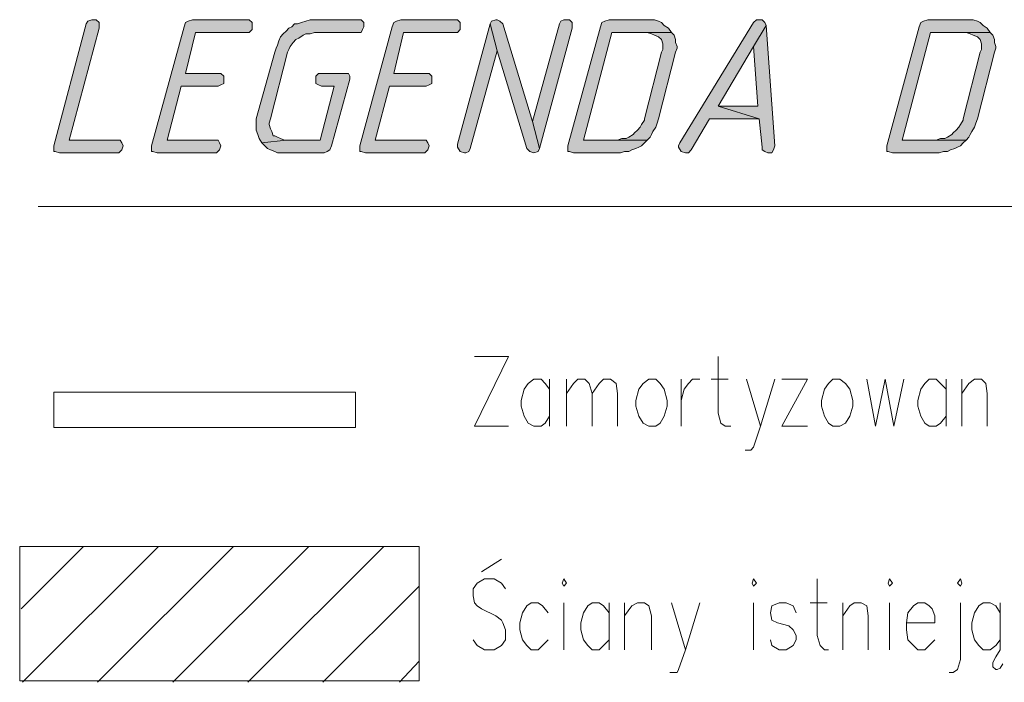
# Model space of a CAD drawing. Header units: inches. Extents: x 1504 to 12593, y -807 to 3183.
# Tile 269 of 271: x 8098 to 8392, y 1943 to 2141. Entities that reach past the tile are written whole.
import ezdxf

# ---------------------------------------------------------------- set-up
doc = ezdxf.new("R2010")
doc.units = ezdxf.units.IN
doc.header["$MEASUREMENT"] = 0
for name, color, linetype in [('at_Entity', 7, 'Continuous'), ('at_Rect', 7, 'Continuous'), ('at_Solid', 7, 'Continuous')]:
    doc.layers.add(name, color=color, linetype=linetype)

msp = doc.modelspace()

# ---------------------------------------------------------------- hatches: boundary and pattern name
at = {"layer": 'at_Solid', "lineweight": 15}
for points in [[(8119.93, 2140.89), (8119.51, 2140.89), (8118.24, 2140.47), (8117.82, 2139.62), (8108.1, 2103.3), (8108.1, 2101.61), (8108.52, 2101.61), (8109.79, 2101.19), (8127.53, 2101.19), (8128.37, 2102.03), (8128.8, 2103.3), (8128.37, 2104.14), (8127.96, 2104.98), (8112.75, 2104.98), (8121.62, 2138.36), (8121.62, 2140.05), (8120.78, 2140.89)], [(8165.13, 2140.89), (8149.49, 2140.89), (8148.23, 2140.47), (8147.39, 2140.05), (8146.96, 2138.78), (8137.25, 2103.3), (8137.25, 2101.61), (8137.67, 2101.61), (8138.93, 2101.19), (8156.68, 2101.19), (8157.52, 2102.03), (8157.95, 2103.3), (8157.52, 2104.14), (8157.1, 2104.98), (8141.9, 2104.98), (8146.12, 2121.04), (8157.1, 2121.04), (8157.95, 2121.46), (8158.79, 2121.88), (8158.79, 2124), (8157.95, 2124.84), (8147.39, 2124.84), (8150.34, 2137.09), (8166.39, 2137.09), (8167.24, 2137.93), (8167.24, 2140.05), (8166.39, 2140.89)], [(8198.5, 2140.89), (8184.56, 2140.89), (8183.29, 2140.47), (8182.02, 2140.05), (8180.76, 2139.62), (8179.91, 2139.62), (8179.06, 2138.78), (8178.22, 2138.36), (8177.38, 2137.51), (8176.53, 2136.67), (8175.69, 2135.82), (8175.26, 2134.55), (8174.84, 2133.29), (8174.42, 2132.44), (8174, 2131.18), (8168.5, 2111.32), (8168.5, 2107.95), (8168.93, 2106.67), (8169.35, 2105.41), (8170.2, 2104.14), (8177.38, 2104.98), (8176.95, 2104.98), (8175.69, 2105.41), (8174.84, 2105.83), (8174, 2106.26), (8173.57, 2106.26), (8173.15, 2107.52), (8172.73, 2108.37), (8172.31, 2109.63), (8172.31, 2110.06), (8172.73, 2111.32), (8177.8, 2131.18), (8178.22, 2132.02), (8178.64, 2132.87), (8179.49, 2134.13), (8180.33, 2134.98), (8181.18, 2135.4), (8182.44, 2136.25), (8183.29, 2136.67), (8184.56, 2136.67), (8185.82, 2137.09), (8199.76, 2137.09), (8200.18, 2137.93), (8200.61, 2138.78), (8200.61, 2140.05), (8199.76, 2140.89)], [(8227.22, 2140.89), (8211.59, 2140.89), (8210.33, 2140.47), (8209.48, 2140.05), (8209.05, 2138.78), (8199.34, 2103.3), (8199.34, 2101.61), (8199.76, 2101.61), (8201.03, 2101.19), (8218.77, 2101.19), (8219.61, 2102.03), (8220.04, 2103.3), (8219.61, 2104.14), (8219.19, 2104.98), (8203.99, 2104.98), (8208.21, 2121.04), (8219.19, 2121.04), (8220.04, 2121.46), (8220.89, 2121.88), (8220.89, 2124), (8220.04, 2124.84), (8209.48, 2124.84), (8212.43, 2137.09), (8228.48, 2137.09), (8229.33, 2137.93), (8229.33, 2140.05), (8228.48, 2140.89)], [(8240.31, 2140.89), (8239.89, 2140.89), (8238.63, 2140.47), (8238.2, 2139.62), (8240.31, 2131.6), (8249.19, 2102.45), (8250.03, 2101.61), (8251.3, 2101.19), (8252.56, 2101.61), (8252.99, 2102.45), (8250.87, 2110.48), (8242, 2139.62), (8241.16, 2140.47)], [(8260.59, 2140.89), (8260.17, 2140.89), (8259.32, 2140.47), (8258.9, 2139.62), (8250.87, 2110.48), (8252.99, 2102.45), (8262.7, 2138.36), (8262.7, 2140.05), (8261.86, 2140.89)], [(8285.93, 2140.89), (8273.68, 2140.89), (8272.42, 2140.47), (8271.57, 2140.05), (8271.15, 2138.78), (8261.43, 2103.3), (8261.43, 2101.61), (8261.86, 2101.61), (8263.12, 2101.19), (8277.06, 2101.19), (8278.33, 2101.61), (8279.6, 2101.61), (8280.44, 2102.03), (8281.71, 2102.45), (8282.55, 2102.88), (8283.4, 2103.3), (8284.24, 2104.14), (8285.09, 2104.98), (8266.08, 2104.98), (8274.53, 2137.09), (8292.27, 2137.09), (8291.42, 2138.36), (8290.16, 2139.2), (8289.31, 2140.05), (8288.47, 2140.47), (8287.2, 2140.89)], [(8318.46, 2140.89), (8317.62, 2140.89), (8316.77, 2140.05), (8294.8, 2104.14), (8294.38, 2103.3), (8294.38, 2102.88), (8295.22, 2101.61), (8296.49, 2101.19), (8297.34, 2101.19), (8298.18, 2102.03), (8303.67, 2111.32), (8318.46, 2111.32), (8306.21, 2115.13), (8316.77, 2132.87), (8320.57, 2139.2), (8320.15, 2140.05), (8319.3, 2140.89)], [(8380.97, 2140.89), (8368.72, 2140.89), (8367.46, 2140.47), (8366.61, 2140.05), (8366.19, 2138.78), (8356.47, 2103.3), (8356.47, 2101.61), (8356.9, 2101.61), (8358.16, 2101.19), (8372.1, 2101.19), (8373.37, 2101.61), (8374.64, 2101.61), (8375.48, 2102.03), (8376.75, 2102.45), (8377.59, 2102.88), (8378.44, 2103.3), (8379.28, 2104.14), (8380.13, 2104.98), (8361.12, 2104.98), (8369.56, 2137.09), (8387.31, 2137.09), (8386.46, 2138.36), (8385.2, 2139.2), (8384.35, 2140.05), (8383.51, 2140.47), (8382.24, 2140.89)], [(8238.2, 2139.62), (8228.48, 2103.72), (8228.48, 2102.88), (8229.33, 2101.61), (8230.6, 2101.19), (8231.02, 2101.19), (8231.86, 2101.61), (8232.29, 2102.45), (8240.31, 2131.6)], [(8320.57, 2139.2), (8316.77, 2132.87), (8318.03, 2115.13), (8306.21, 2115.13), (8318.46, 2111.32), (8319.3, 2102.88), (8319.3, 2102.03), (8320.15, 2101.61), (8320.99, 2101.19), (8322.26, 2101.19), (8322.68, 2102.03), (8323.11, 2103.3)], [(8292.27, 2137.09), (8285.09, 2137.09), (8286.35, 2136.67), (8287.2, 2136.25), (8288.47, 2135.82), (8289.31, 2134.98), (8289.73, 2133.71), (8289.73, 2132.02), (8289.31, 2131.18), (8284.24, 2111.32), (8284.24, 2110.9), (8283.4, 2109.63), (8282.98, 2108.79), (8282.13, 2107.95), (8281.29, 2107.1), (8280.86, 2106.67), (8279.6, 2105.83), (8278.75, 2105.41), (8277.48, 2105.41), (8276.22, 2104.98), (8266.08, 2104.98), (8285.09, 2104.98), (8285.93, 2105.83), (8286.35, 2106.67), (8286.78, 2107.52), (8287.62, 2108.79), (8288.04, 2110.06), (8288.47, 2111.32), (8293.54, 2131.18), (8293.96, 2132.44), (8293.96, 2132.87), (8293.54, 2134.13), (8293.54, 2134.98), (8293.11, 2136.25)], [(8387.31, 2137.09), (8380.13, 2137.09), (8381.39, 2136.67), (8382.24, 2136.25), (8383.51, 2135.82), (8384.35, 2134.98), (8384.77, 2133.71), (8384.77, 2132.02), (8384.35, 2131.18), (8379.28, 2111.32), (8379.28, 2110.9), (8378.44, 2109.63), (8378.02, 2108.79), (8377.17, 2107.95), (8376.33, 2107.1), (8375.9, 2106.67), (8374.64, 2105.83), (8373.79, 2105.41), (8372.53, 2105.41), (8371.26, 2104.98), (8361.12, 2104.98), (8380.13, 2104.98), (8380.97, 2105.83), (8381.39, 2106.67), (8381.82, 2107.52), (8382.66, 2108.79), (8383.09, 2110.06), (8383.51, 2111.32), (8388.58, 2131.18), (8389, 2132.44), (8389, 2132.87), (8388.58, 2134.13), (8388.58, 2134.98), (8388.15, 2136.25)], [(8194.69, 2124.84), (8187.09, 2124.84), (8186.25, 2124), (8186.25, 2121.88), (8187.09, 2121.46), (8187.94, 2121.04), (8191.74, 2121.04), (8187.51, 2104.98), (8177.38, 2104.98), (8170.2, 2104.14), (8171.04, 2103.3), (8171.88, 2102.45), (8172.73, 2102.03), (8174, 2101.61), (8174.84, 2101.19), (8188.78, 2101.19), (8189.62, 2101.61), (8190.47, 2102.03), (8190.89, 2103.3), (8196.38, 2123.15), (8196.38, 2124), (8195.96, 2124.84)]]:
    msp.add_hatch(color=7, dxfattribs=at).paths.add_polyline_path(points)

# ---------------------------------------------------------------- linework, layer by layer
at = {"layer": 'at_Entity', "color": 7, "lineweight": 15}
for p, q in [((8118.24, 2140.47), (8117.82, 2139.62)), ((8119.51, 2140.89), (8118.24, 2140.47)), ((8119.93, 2140.89), (8119.51, 2140.89)), ((8120.78, 2140.89), (8119.93, 2140.89)), ((8121.62, 2140.05), (8120.78, 2140.89)), ((8148.23, 2140.47), (8147.39, 2140.05)), ((8149.49, 2140.89), (8148.23, 2140.47)), ((8165.13, 2140.89), (8149.49, 2140.89)), ((8166.39, 2140.89), (8165.13, 2140.89)), ((8167.24, 2140.05), (8166.39, 2140.89)), ((8183.29, 2140.47), (8182.02, 2140.05)), ((8184.56, 2140.89), (8183.29, 2140.47)), ((8198.5, 2140.89), (8184.56, 2140.89)), ((8199.76, 2140.89), (8198.5, 2140.89)), ((8200.61, 2140.05), (8199.76, 2140.89)), ((8210.33, 2140.47), (8209.48, 2140.05)), ((8211.59, 2140.89), (8210.33, 2140.47)), ((8227.22, 2140.89), (8211.59, 2140.89)), ((8228.48, 2140.89), (8227.22, 2140.89)), ((8229.33, 2140.05), (8228.48, 2140.89)), ((8238.63, 2140.47), (8238.2, 2139.62)), ((8239.89, 2140.89), (8238.63, 2140.47)), ((8240.31, 2140.89), (8239.89, 2140.89)), ((8241.16, 2140.47), (8240.31, 2140.89)), ((8242, 2139.62), (8241.16, 2140.47)), ((8259.32, 2140.47), (8258.9, 2139.62)), ((8260.17, 2140.89), (8259.32, 2140.47)), ((8260.59, 2140.89), (8260.17, 2140.89)), ((8261.86, 2140.89), (8260.59, 2140.89)), ((8262.7, 2140.05), (8261.86, 2140.89)), ((8272.42, 2140.47), (8271.57, 2140.05)), ((8273.68, 2140.89), (8272.42, 2140.47)), ((8285.93, 2140.89), (8273.68, 2140.89)), ((8287.2, 2140.89), (8285.93, 2140.89)), ((8288.47, 2140.47), (8287.2, 2140.89)), ((8289.31, 2140.05), (8288.47, 2140.47)), ((8317.62, 2140.89), (8316.77, 2140.05)), ((8318.46, 2140.89), (8317.62, 2140.89)), ((8319.3, 2140.89), (8318.46, 2140.89)), ((8320.15, 2140.05), (8319.3, 2140.89)), ((8367.46, 2140.47), (8366.61, 2140.05)), ((8368.72, 2140.89), (8367.46, 2140.47)), ((8380.97, 2140.89), (8368.72, 2140.89)), ((8382.24, 2140.89), (8380.97, 2140.89)), ((8383.51, 2140.47), (8382.24, 2140.89)), ((8384.35, 2140.05), (8383.51, 2140.47)), ((8117.82, 2139.62), (8108.1, 2103.3)), ((8112.75, 2104.98), (8121.62, 2138.36)), ((8121.62, 2138.36), (8121.62, 2140.05)), ((8146.96, 2138.78), (8137.25, 2103.3)), ((8147.39, 2140.05), (8146.96, 2138.78)), ((8166.39, 2137.09), (8167.24, 2137.93)), ((8167.24, 2137.93), (8167.24, 2140.05)), ((8177.38, 2137.51), (8176.53, 2136.67)), ((8178.22, 2138.36), (8177.38, 2137.51)), ((8179.06, 2138.78), (8178.22, 2138.36)), ((8179.91, 2139.62), (8179.06, 2138.78)), ((8180.76, 2139.62), (8179.91, 2139.62)), ((8182.02, 2140.05), (8180.76, 2139.62)), ((8209.05, 2138.78), (8199.34, 2103.3)), ((8199.76, 2137.09), (8200.18, 2137.93)), ((8200.18, 2137.93), (8200.61, 2138.78)), ((8200.61, 2138.78), (8200.61, 2140.05)), ((8209.48, 2140.05), (8209.05, 2138.78)), ((8238.2, 2139.62), (8228.48, 2103.72)), ((8228.48, 2137.09), (8229.33, 2137.93)), ((8229.33, 2137.93), (8229.33, 2140.05)), ((8240.31, 2131.6), (8238.2, 2139.62)), ((8238.2, 2139.62), (8240.31, 2131.6)), ((8250.87, 2110.48), (8242, 2139.62)), ((8242, 2139.62), (8242, 2139.62)), ((8258.9, 2139.62), (8250.87, 2110.48)), ((8252.99, 2102.45), (8262.7, 2138.36)), ((8271.15, 2138.78), (8261.43, 2103.3)), ((8262.7, 2138.36), (8262.7, 2140.05)), ((8271.57, 2140.05), (8271.15, 2138.78)), ((8290.16, 2139.2), (8289.31, 2140.05)), ((8291.42, 2138.36), (8290.16, 2139.2)), ((8292.27, 2137.09), (8291.42, 2138.36)), ((8291.42, 2138.36), (8291.42, 2138.36)), ((8316.77, 2140.05), (8294.8, 2104.14)), ((8320.57, 2139.2), (8316.77, 2132.87)), ((8316.77, 2132.87), (8320.57, 2139.2)), ((8320.57, 2139.2), (8320.15, 2140.05)), ((8323.11, 2103.3), (8320.57, 2139.2)), ((8366.19, 2138.78), (8356.47, 2103.3)), ((8366.61, 2140.05), (8366.19, 2138.78)), ((8385.2, 2139.2), (8384.35, 2140.05)), ((8386.46, 2138.36), (8385.2, 2139.2)), ((8387.31, 2137.09), (8386.46, 2138.36)), ((8386.46, 2138.36), (8386.46, 2138.36)), ((8147.39, 2124.84), (8150.34, 2137.09)), ((8150.34, 2137.09), (8166.39, 2137.09)), ((8175.26, 2134.55), (8174.84, 2133.29)), ((8175.69, 2135.82), (8175.26, 2134.55)), ((8176.53, 2136.67), (8175.69, 2135.82)), ((8179.49, 2134.13), (8180.33, 2134.98)), ((8180.33, 2134.98), (8181.18, 2135.4)), ((8181.18, 2135.4), (8182.44, 2136.25)), ((8182.44, 2136.25), (8183.29, 2136.67)), ((8183.29, 2136.67), (8184.56, 2136.67)), ((8184.56, 2136.67), (8185.82, 2137.09)), ((8185.82, 2137.09), (8199.76, 2137.09)), ((8209.48, 2124.84), (8212.43, 2137.09)), ((8212.43, 2137.09), (8228.48, 2137.09)), ((8266.08, 2104.98), (8274.53, 2137.09)), ((8274.53, 2137.09), (8292.27, 2137.09)), ((8292.27, 2137.09), (8285.09, 2137.09)), ((8285.09, 2137.09), (8286.35, 2136.67)), ((8286.35, 2136.67), (8287.2, 2136.25)), ((8287.2, 2136.25), (8288.47, 2135.82)), ((8288.47, 2135.82), (8288.47, 2135.82)), ((8288.47, 2135.82), (8289.31, 2134.98)), ((8289.31, 2134.98), (8289.73, 2133.71)), ((8293.11, 2136.25), (8292.27, 2137.09)), ((8293.54, 2134.98), (8293.11, 2136.25)), ((8293.54, 2134.13), (8293.54, 2134.98)), ((8361.12, 2104.98), (8369.56, 2137.09)), ((8369.56, 2137.09), (8387.31, 2137.09)), ((8387.31, 2137.09), (8380.13, 2137.09)), ((8380.13, 2137.09), (8381.39, 2136.67)), ((8381.39, 2136.67), (8382.24, 2136.25)), ((8382.24, 2136.25), (8383.51, 2135.82)), ((8383.51, 2135.82), (8383.51, 2135.82)), ((8383.51, 2135.82), (8384.35, 2134.98)), ((8384.35, 2134.98), (8384.77, 2133.71)), ((8388.15, 2136.25), (8387.31, 2137.09)), ((8388.58, 2134.98), (8388.15, 2136.25)), ((8388.58, 2134.13), (8388.58, 2134.98)), ((8174.42, 2132.44), (8174, 2131.18)), ((8174.84, 2133.29), (8174.42, 2132.44)), ((8177.8, 2131.18), (8178.22, 2132.02)), ((8178.22, 2132.02), (8178.64, 2132.87)), ((8178.64, 2132.87), (8179.49, 2134.13)), ((8232.29, 2102.45), (8240.31, 2131.6)), ((8240.31, 2131.6), (8249.19, 2102.45)), ((8289.73, 2132.02), (8289.31, 2131.18)), ((8289.73, 2133.71), (8289.73, 2132.02)), ((8293.96, 2132.87), (8293.54, 2134.13)), ((8293.54, 2131.18), (8293.96, 2132.44)), ((8293.96, 2132.44), (8293.96, 2132.87)), ((8306.21, 2115.13), (8316.77, 2132.87)), ((8316.77, 2132.87), (8318.03, 2115.13)), ((8384.77, 2132.02), (8384.35, 2131.18)), ((8384.77, 2133.71), (8384.77, 2132.02)), ((8389, 2132.87), (8388.58, 2134.13)), ((8388.58, 2131.18), (8389, 2132.44)), ((8389, 2132.44), (8389, 2132.87)), ((8174, 2131.18), (8168.5, 2111.32)), ((8172.73, 2111.32), (8177.8, 2131.18)), ((8289.31, 2131.18), (8284.24, 2111.32)), ((8288.47, 2111.32), (8293.54, 2131.18)), ((8293.54, 2131.18), (8293.54, 2131.18)), ((8384.35, 2131.18), (8379.28, 2111.32)), ((8383.51, 2111.32), (8388.58, 2131.18)), ((8388.58, 2131.18), (8388.58, 2131.18)), ((8157.95, 2124.84), (8147.39, 2124.84)), ((8158.79, 2124), (8157.95, 2124.84)), ((8158.79, 2121.88), (8158.79, 2124)), ((8187.09, 2124.84), (8186.25, 2124)), ((8186.25, 2124), (8186.25, 2121.88)), ((8194.69, 2124.84), (8187.09, 2124.84)), ((8190.89, 2103.3), (8196.38, 2123.15)), ((8195.96, 2124.84), (8194.69, 2124.84)), ((8196.38, 2124), (8195.96, 2124.84)), ((8196.38, 2123.15), (8196.38, 2124)), ((8220.04, 2124.84), (8209.48, 2124.84)), ((8220.89, 2124), (8220.04, 2124.84)), ((8220.89, 2121.88), (8220.89, 2124)), ((8141.9, 2104.98), (8146.12, 2121.04)), ((8146.12, 2121.04), (8157.1, 2121.04)), ((8157.1, 2121.04), (8157.95, 2121.46)), ((8157.95, 2121.46), (8158.79, 2121.88)), ((8186.25, 2121.88), (8187.09, 2121.46)), ((8187.09, 2121.46), (8187.94, 2121.04)), ((8191.74, 2121.04), (8187.51, 2104.98)), ((8187.94, 2121.04), (8191.74, 2121.04)), ((8203.99, 2104.98), (8208.21, 2121.04)), ((8208.21, 2121.04), (8219.19, 2121.04)), ((8219.19, 2121.04), (8220.04, 2121.46)), ((8220.04, 2121.46), (8220.89, 2121.88)), ((8318.03, 2115.13), (8306.21, 2115.13)), ((8306.21, 2115.13), (8318.46, 2111.32)), ((8318.46, 2111.32), (8306.21, 2115.13)), ((8168.5, 2111.32), (8168.5, 2107.95)), ((8172.31, 2110.06), (8172.73, 2111.32)), ((8284.24, 2110.9), (8283.4, 2109.63)), ((8284.24, 2111.32), (8284.24, 2110.9)), ((8288.04, 2110.06), (8288.47, 2111.32)), ((8298.18, 2102.03), (8303.67, 2111.32)), ((8303.67, 2111.32), (8318.46, 2111.32)), ((8318.46, 2111.32), (8319.3, 2102.88)), ((8379.28, 2110.9), (8378.44, 2109.63)), ((8379.28, 2111.32), (8379.28, 2110.9)), ((8383.09, 2110.06), (8383.51, 2111.32)), ((8168.5, 2107.95), (8168.93, 2106.67)), ((8172.31, 2109.63), (8172.31, 2110.06)), ((8172.73, 2108.37), (8172.31, 2109.63)), ((8173.15, 2107.52), (8172.73, 2108.37)), ((8250.87, 2110.48), (8252.99, 2102.45)), ((8252.99, 2102.45), (8250.87, 2110.48)), ((8282.13, 2107.95), (8281.29, 2107.1)), ((8282.98, 2108.79), (8282.13, 2107.95)), ((8283.4, 2109.63), (8282.98, 2108.79)), ((8286.78, 2107.52), (8287.62, 2108.79)), ((8287.62, 2108.79), (8288.04, 2110.06)), ((8377.17, 2107.95), (8376.33, 2107.1)), ((8378.02, 2108.79), (8377.17, 2107.95)), ((8378.44, 2109.63), (8378.02, 2108.79)), ((8381.82, 2107.52), (8382.66, 2108.79)), ((8382.66, 2108.79), (8383.09, 2110.06)), ((8127.96, 2104.98), (8112.75, 2104.98)), ((8128.37, 2104.14), (8127.96, 2104.98)), ((8157.1, 2104.98), (8141.9, 2104.98)), ((8157.52, 2104.14), (8157.1, 2104.98)), ((8168.93, 2106.67), (8169.35, 2105.41)), ((8169.35, 2105.41), (8169.35, 2105.41)), ((8169.35, 2105.41), (8170.2, 2104.14)), ((8177.38, 2104.98), (8170.2, 2104.14)), ((8170.2, 2104.14), (8177.38, 2104.98)), ((8173.57, 2106.26), (8173.15, 2107.52)), ((8174, 2106.26), (8173.57, 2106.26)), ((8174.84, 2105.83), (8174, 2106.26)), ((8175.69, 2105.41), (8174.84, 2105.83)), ((8176.95, 2104.98), (8175.69, 2105.41)), ((8177.38, 2104.98), (8176.95, 2104.98)), ((8187.51, 2104.98), (8177.38, 2104.98)), ((8219.19, 2104.98), (8203.99, 2104.98)), ((8219.61, 2104.14), (8219.19, 2104.98)), ((8276.22, 2104.98), (8266.08, 2104.98)), ((8266.08, 2104.98), (8285.09, 2104.98)), ((8285.09, 2104.98), (8266.08, 2104.98)), ((8277.48, 2105.41), (8276.22, 2104.98)), ((8278.75, 2105.41), (8277.48, 2105.41)), ((8279.6, 2105.83), (8278.75, 2105.41)), ((8280.86, 2106.67), (8279.6, 2105.83)), ((8281.29, 2107.1), (8280.86, 2106.67)), ((8284.24, 2104.14), (8285.09, 2104.98)), ((8285.09, 2104.98), (8285.93, 2105.83)), ((8285.93, 2105.83), (8286.35, 2106.67)), ((8286.35, 2106.67), (8286.78, 2107.52)), ((8371.26, 2104.98), (8361.12, 2104.98)), ((8361.12, 2104.98), (8380.13, 2104.98)), ((8380.13, 2104.98), (8361.12, 2104.98)), ((8372.53, 2105.41), (8371.26, 2104.98)), ((8373.79, 2105.41), (8372.53, 2105.41)), ((8374.64, 2105.83), (8373.79, 2105.41)), ((8375.9, 2106.67), (8374.64, 2105.83)), ((8376.33, 2107.1), (8375.9, 2106.67)), ((8379.28, 2104.14), (8380.13, 2104.98)), ((8380.13, 2104.98), (8380.97, 2105.83)), ((8380.97, 2105.83), (8381.39, 2106.67)), ((8381.39, 2106.67), (8381.82, 2107.52)), ((8108.1, 2103.3), (8108.1, 2101.61)), ((8127.53, 2101.19), (8128.37, 2102.03)), ((8128.8, 2103.3), (8128.37, 2104.14)), ((8128.37, 2102.03), (8128.8, 2103.3)), ((8137.25, 2103.3), (8137.25, 2101.61)), ((8156.68, 2101.19), (8157.52, 2102.03)), ((8157.95, 2103.3), (8157.52, 2104.14)), ((8157.52, 2102.03), (8157.95, 2103.3)), ((8170.2, 2104.14), (8171.04, 2103.3)), ((8171.04, 2103.3), (8171.88, 2102.45)), ((8171.88, 2102.45), (8172.73, 2102.03)), ((8172.73, 2102.03), (8174, 2101.61)), ((8189.62, 2101.61), (8190.47, 2102.03)), ((8190.47, 2102.03), (8190.89, 2103.3)), ((8199.34, 2103.3), (8199.34, 2101.61)), ((8218.77, 2101.19), (8219.61, 2102.03)), ((8220.04, 2103.3), (8219.61, 2104.14)), ((8219.61, 2102.03), (8220.04, 2103.3)), ((8228.48, 2103.72), (8228.48, 2102.88)), ((8228.48, 2102.88), (8229.33, 2101.61)), ((8231.86, 2101.61), (8232.29, 2102.45)), ((8249.19, 2102.45), (8249.19, 2102.45)), ((8249.19, 2102.45), (8250.03, 2101.61)), ((8252.56, 2101.61), (8252.99, 2102.45)), ((8261.43, 2103.3), (8261.43, 2101.61)), ((8279.6, 2101.61), (8280.44, 2102.03)), ((8280.44, 2102.03), (8281.71, 2102.45)), ((8281.71, 2102.45), (8282.55, 2102.88)), ((8282.55, 2102.88), (8283.4, 2103.3)), ((8283.4, 2103.3), (8284.24, 2104.14)), ((8294.8, 2104.14), (8294.38, 2103.3)), ((8294.38, 2103.3), (8294.38, 2102.88)), ((8294.38, 2102.88), (8295.22, 2101.61)), ((8297.34, 2101.19), (8298.18, 2102.03)), ((8319.3, 2102.88), (8319.3, 2102.03)), ((8319.3, 2102.03), (8320.15, 2101.61)), ((8322.26, 2101.19), (8322.68, 2102.03)), ((8322.68, 2102.03), (8323.11, 2103.3)), ((8356.47, 2103.3), (8356.47, 2101.61)), ((8374.64, 2101.61), (8375.48, 2102.03)), ((8375.48, 2102.03), (8376.75, 2102.45)), ((8376.75, 2102.45), (8377.59, 2102.88)), ((8377.59, 2102.88), (8378.44, 2103.3)), ((8378.44, 2103.3), (8379.28, 2104.14)), ((8108.1, 2101.61), (8108.52, 2101.61)), ((8108.52, 2101.61), (8109.79, 2101.19)), ((8109.79, 2101.19), (8127.53, 2101.19)), ((8137.25, 2101.61), (8137.67, 2101.61)), ((8137.67, 2101.61), (8138.93, 2101.19)), ((8138.93, 2101.19), (8156.68, 2101.19)), ((8174, 2101.61), (8174.84, 2101.19)), ((8174.84, 2101.19), (8188.78, 2101.19)), ((8188.78, 2101.19), (8189.62, 2101.61)), ((8199.34, 2101.61), (8199.76, 2101.61)), ((8199.76, 2101.61), (8201.03, 2101.19)), ((8201.03, 2101.19), (8218.77, 2101.19)), ((8229.33, 2101.61), (8229.33, 2101.61)), ((8229.33, 2101.61), (8230.6, 2101.19)), ((8230.6, 2101.19), (8231.02, 2101.19)), ((8231.02, 2101.19), (8231.86, 2101.61)), ((8250.03, 2101.61), (8251.3, 2101.19)), ((8251.3, 2101.19), (8252.56, 2101.61)), ((8251.3, 2101.19), (8251.3, 2101.19)), ((8261.43, 2101.61), (8261.86, 2101.61)), ((8261.86, 2101.61), (8263.12, 2101.19)), ((8263.12, 2101.19), (8277.06, 2101.19)), ((8277.06, 2101.19), (8278.33, 2101.61)), ((8278.33, 2101.61), (8279.6, 2101.61)), ((8295.22, 2101.61), (8295.22, 2101.61)), ((8295.22, 2101.61), (8296.49, 2101.19)), ((8296.49, 2101.19), (8297.34, 2101.19)), ((8320.15, 2101.61), (8320.99, 2101.19)), ((8320.99, 2101.19), (8322.26, 2101.19)), ((8356.47, 2101.61), (8356.9, 2101.61)), ((8356.9, 2101.61), (8358.16, 2101.19)), ((8358.16, 2101.19), (8372.1, 2101.19)), ((8372.1, 2101.19), (8373.37, 2101.61)), ((8373.37, 2101.61), (8374.64, 2101.61)), ((8103.45, 2085.14), (8646.66, 2085.14)), ((8233.56, 2040.36), (8243.69, 2040.36)), ((8243.69, 2040.36), (8233.56, 2019.66)), ((8306.21, 2040.36), (8306.21, 2023.46)), ((8249.61, 2032.33), (8248.34, 2030.64)), ((8251.3, 2033.6), (8249.61, 2032.33)), ((8253.41, 2033.6), (8251.3, 2033.6)), ((8254.68, 2032.33), (8253.41, 2033.6)), ((8255.94, 2030.64), (8254.68, 2032.33)), ((8255.94, 2033.6), (8255.94, 2019.66)), ((8261.01, 2019.66), (8261.01, 2033.6)), ((8261.01, 2029.38), (8263.12, 2032.33)), ((8263.12, 2032.33), (8264.39, 2033.6)), ((8264.39, 2033.6), (8266.5, 2033.6)), ((8266.5, 2033.6), (8267.77, 2032.33)), ((8267.77, 2032.33), (8268.61, 2029.38)), ((8268.61, 2029.38), (8270.73, 2032.33)), ((8270.73, 2032.33), (8271.99, 2033.6)), ((8271.99, 2033.6), (8274.11, 2033.6)), ((8274.11, 2033.6), (8275.79, 2032.33)), ((8275.79, 2032.33), (8276.22, 2029.38)), ((8283.82, 2032.33), (8282.55, 2030.64)), ((8285.51, 2033.6), (8283.82, 2032.33)), ((8287.62, 2033.6), (8285.51, 2033.6)), ((8288.89, 2032.33), (8287.62, 2033.6)), ((8290.16, 2030.64), (8288.89, 2032.33)), ((8295.22, 2019.66), (8295.22, 2033.6)), ((8296.07, 2030.64), (8297.34, 2032.33)), ((8297.34, 2032.33), (8298.6, 2033.6)), ((8298.6, 2033.6), (8300.72, 2033.6)), ((8304.1, 2033.6), (8309.16, 2033.6)), ((8314.65, 2033.6), (8318.88, 2019.66)), ((8318.88, 2019.66), (8323.11, 2033.6)), ((8325.21, 2033.6), (8332.82, 2033.6)), ((8332.82, 2033.6), (8325.21, 2019.66)), ((8339.16, 2032.33), (8337.89, 2030.64)), ((8340.42, 2033.6), (8339.16, 2032.33)), ((8342.54, 2033.6), (8340.42, 2033.6)), ((8344.22, 2032.33), (8342.54, 2033.6)), ((8345.49, 2030.64), (8344.22, 2032.33)), ((8350.56, 2033.6), (8353.1, 2019.66)), ((8353.1, 2019.66), (8356.05, 2033.6)), ((8356.05, 2033.6), (8358.59, 2019.66)), ((8358.59, 2019.66), (8361.54, 2033.6)), ((8367.88, 2032.33), (8366.61, 2030.64)), ((8369.15, 2033.6), (8367.88, 2032.33)), ((8371.26, 2033.6), (8369.15, 2033.6)), ((8372.53, 2032.33), (8371.26, 2033.6)), ((8374.21, 2030.64), (8372.53, 2032.33)), ((8374.21, 2033.6), (8374.21, 2019.66)), ((8378.86, 2019.66), (8378.86, 2033.6)), ((8378.86, 2029.38), (8380.97, 2032.33)), ((8380.97, 2032.33), (8382.66, 2033.6)), ((8382.66, 2033.6), (8384.77, 2033.6)), ((8384.77, 2033.6), (8386.04, 2032.33)), ((8386.04, 2032.33), (8386.46, 2029.38)), ((8248.34, 2030.64), (8247.49, 2027.27)), ((8268.61, 2029.38), (8268.61, 2019.66)), ((8276.22, 2029.38), (8276.22, 2019.66)), ((8282.55, 2030.64), (8281.71, 2027.27)), ((8291, 2027.27), (8290.16, 2030.64)), ((8295.22, 2027.27), (8296.07, 2030.64)), ((8337.89, 2030.64), (8337.04, 2027.27)), ((8346.34, 2027.27), (8345.49, 2030.64)), ((8366.61, 2030.64), (8365.77, 2027.27)), ((8386.46, 2029.38), (8386.46, 2019.66)), ((8247.49, 2027.27), (8247.49, 2025.58)), ((8281.71, 2027.27), (8281.71, 2025.58)), ((8291, 2025.58), (8291, 2027.27)), ((8337.04, 2027.27), (8337.04, 2025.58)), ((8346.34, 2025.58), (8346.34, 2027.27)), ((8365.77, 2027.27), (8365.77, 2025.58)), ((8247.49, 2025.58), (8248.34, 2022.62)), ((8281.71, 2025.58), (8282.55, 2022.62)), ((8290.16, 2022.62), (8291, 2025.58)), ((8306.21, 2023.46), (8307.06, 2020.51)), ((8337.04, 2025.58), (8337.89, 2022.62)), ((8345.49, 2022.62), (8346.34, 2025.58)), ((8365.77, 2025.58), (8366.61, 2022.62)), ((8248.34, 2022.62), (8249.61, 2020.51)), ((8249.61, 2020.51), (8251.3, 2019.66)), ((8253.41, 2019.66), (8254.68, 2020.51)), ((8254.68, 2020.51), (8255.94, 2022.62)), ((8282.55, 2022.62), (8283.82, 2020.51)), ((8283.82, 2020.51), (8285.51, 2019.66)), ((8287.62, 2019.66), (8288.89, 2020.51)), ((8288.89, 2020.51), (8290.16, 2022.62)), ((8307.06, 2020.51), (8308.32, 2019.66)), ((8337.89, 2022.62), (8339.16, 2020.51)), ((8339.16, 2020.51), (8340.42, 2019.66)), ((8342.54, 2019.66), (8344.22, 2020.51)), ((8344.22, 2020.51), (8345.49, 2022.62)), ((8366.61, 2022.62), (8367.88, 2020.51)), ((8367.88, 2020.51), (8369.15, 2019.66)), ((8371.26, 2019.66), (8372.53, 2020.51)), ((8372.53, 2020.51), (8374.21, 2022.62)), ((8233.56, 2019.66), (8243.69, 2019.66)), ((8251.3, 2019.66), (8253.41, 2019.66)), ((8285.51, 2019.66), (8287.62, 2019.66)), ((8308.32, 2019.66), (8310.01, 2019.66)), ((8318.88, 2019.66), (8316.77, 2013.33)), ((8325.21, 2019.66), (8332.82, 2019.66)), ((8340.42, 2019.66), (8342.54, 2019.66)), ((8369.15, 2019.66), (8371.26, 2019.66)), ((8315.92, 2012.48), (8314.23, 2012.48)), ((8316.77, 2013.33), (8315.92, 2012.48)), ((8235.67, 1976.15), (8241.58, 1979.95)), ((8234.4, 1972.77), (8233.13, 1971.09)), ((8236.51, 1974.05), (8234.4, 1972.77)), ((8239.47, 1974.05), (8236.51, 1974.05)), ((8241.58, 1972.77), (8239.47, 1974.05)), ((8242.85, 1971.09), (8241.58, 1972.77)), ((8260.17, 1974.05), (8259.74, 1972.77)), ((8259.74, 1972.77), (8260.17, 1971.93)), ((8261.01, 1972.77), (8260.17, 1974.05)), ((8260.17, 1971.93), (8261.01, 1972.77)), ((8316.77, 1974.05), (8316.34, 1972.77)), ((8316.34, 1972.77), (8316.77, 1971.93)), ((8317.62, 1972.77), (8316.77, 1974.05)), ((8316.77, 1971.93), (8317.62, 1972.77)), ((8335.77, 1974.05), (8335.77, 1957.15)), ((8357.32, 1974.05), (8356.9, 1972.77)), ((8356.9, 1972.77), (8357.32, 1971.93)), ((8358.16, 1972.77), (8357.32, 1974.05)), ((8357.32, 1971.93), (8358.16, 1972.77)), ((8378.44, 1974.05), (8377.59, 1972.77)), ((8377.59, 1972.77), (8378.44, 1971.93)), ((8378.86, 1972.77), (8378.44, 1974.05)), ((8378.44, 1971.93), (8378.86, 1972.77)), ((8233.13, 1971.09), (8233.13, 1968.97)), ((8233.13, 1968.97), (8233.56, 1966.87)), ((8233.56, 1966.87), (8234.4, 1966.02)), ((8234.4, 1966.02), (8235.67, 1965.17)), ((8235.67, 1965.17), (8239.89, 1963.06)), ((8249.19, 1966.02), (8247.91, 1963.9)), ((8250.45, 1966.87), (8249.19, 1966.02)), ((8252.56, 1966.87), (8250.45, 1966.87)), ((8253.83, 1966.02), (8252.56, 1966.87)), ((8255.52, 1963.9), (8253.83, 1966.02)), ((8260.17, 1966.87), (8260.17, 1952.92)), ((8267.35, 1966.02), (8266.08, 1963.9)), ((8268.61, 1966.87), (8267.35, 1966.02)), ((8270.73, 1966.87), (8268.61, 1966.87)), ((8271.99, 1966.02), (8270.73, 1966.87)), ((8273.68, 1963.9), (8271.99, 1966.02)), ((8273.68, 1966.87), (8273.68, 1952.92)), ((8278.33, 1952.92), (8278.33, 1966.87)), ((8278.33, 1963.06), (8280.44, 1966.02)), ((8280.44, 1966.02), (8282.13, 1966.87)), ((8282.13, 1966.87), (8284.24, 1966.87)), ((8284.24, 1966.87), (8285.51, 1966.02)), ((8285.51, 1966.02), (8286.35, 1963.06)), ((8292.27, 1966.87), (8296.49, 1952.92)), ((8296.49, 1952.92), (8300.72, 1966.87)), ((8316.77, 1966.87), (8316.77, 1952.92)), ((8322.26, 1966.02), (8321.84, 1963.9)), ((8324.37, 1966.87), (8322.26, 1966.02)), ((8326.48, 1966.87), (8324.37, 1966.87)), ((8328.59, 1966.02), (8326.48, 1966.87)), ((8329.44, 1963.9), (8328.59, 1966.02)), ((8333.67, 1966.87), (8338.73, 1966.87)), ((8343.38, 1952.92), (8343.38, 1966.87)), ((8343.38, 1963.06), (8345.49, 1966.02)), ((8345.49, 1966.02), (8346.76, 1966.87)), ((8346.76, 1966.87), (8348.87, 1966.87)), ((8348.87, 1966.87), (8350.56, 1966.02)), ((8350.56, 1966.02), (8350.98, 1963.06)), ((8357.32, 1966.87), (8357.32, 1952.92)), ((8364.5, 1966.02), (8362.81, 1963.9)), ((8365.77, 1966.87), (8364.5, 1966.02)), ((8367.88, 1966.87), (8365.77, 1966.87)), ((8369.15, 1966.02), (8367.88, 1966.87)), ((8369.99, 1965.17), (8369.15, 1966.02)), ((8370.84, 1963.06), (8369.99, 1965.17)), ((8378.44, 1966.87), (8378.44, 1949.97)), ((8383.93, 1966.02), (8382.66, 1963.9)), ((8385.2, 1966.87), (8383.93, 1966.02)), ((8387.31, 1966.87), (8385.2, 1966.87)), ((8389, 1966.02), (8387.31, 1966.87)), ((8390.27, 1963.9), (8389, 1966.02)), ((8390.27, 1966.87), (8390.27, 1952.92)), ((8239.89, 1963.06), (8241.58, 1961.79)), ((8241.58, 1961.79), (8242, 1960.95)), ((8247.91, 1963.9), (8247.07, 1960.95)), ((8266.08, 1963.9), (8265.24, 1960.95)), ((8286.35, 1963.06), (8286.35, 1952.92)), ((8321.84, 1963.9), (8322.26, 1961.79)), ((8322.26, 1961.79), (8323.95, 1960.95)), ((8350.98, 1963.06), (8350.98, 1952.92)), ((8362.81, 1963.9), (8362.39, 1960.95)), ((8370.84, 1960.95), (8370.84, 1963.06)), ((8382.66, 1963.9), (8381.82, 1960.95)), ((8242, 1960.95), (8242.85, 1958.84)), ((8242.85, 1958.84), (8242.85, 1955.88)), ((8247.07, 1960.95), (8247.07, 1958.84)), ((8247.07, 1958.84), (8247.91, 1955.88)), ((8265.24, 1960.95), (8265.24, 1958.84)), ((8265.24, 1958.84), (8266.08, 1955.88)), ((8323.95, 1960.95), (8327.33, 1960.1)), ((8327.33, 1960.1), (8328.59, 1958.84)), ((8328.59, 1958.84), (8329.44, 1957.15)), ((8362.39, 1960.95), (8370.84, 1960.95)), ((8362.39, 1960.95), (8362.39, 1958.84)), ((8362.39, 1958.84), (8362.81, 1955.88)), ((8381.82, 1960.95), (8381.82, 1958.84)), ((8381.82, 1958.84), (8382.66, 1955.88)), ((8234.4, 1954.19), (8233.13, 1955.88)), ((8242.85, 1955.88), (8241.58, 1954.19)), ((8247.91, 1955.88), (8249.19, 1954.19)), ((8253.83, 1954.19), (8255.52, 1955.88)), ((8266.08, 1955.88), (8267.35, 1954.19)), ((8271.99, 1954.19), (8273.68, 1955.88)), ((8322.26, 1954.19), (8321.84, 1955.88)), ((8329.44, 1955.88), (8328.59, 1954.19)), ((8329.44, 1957.15), (8329.44, 1955.88)), ((8335.77, 1957.15), (8336.62, 1954.19)), ((8362.81, 1955.88), (8364.5, 1954.19)), ((8369.15, 1954.19), (8370.84, 1955.88)), ((8382.66, 1955.88), (8383.93, 1954.19)), ((8389, 1954.19), (8390.27, 1955.88)), ((8236.51, 1952.92), (8234.4, 1954.19)), ((8239.47, 1952.92), (8236.51, 1952.92)), ((8241.58, 1954.19), (8239.47, 1952.92)), ((8249.19, 1954.19), (8250.45, 1952.92)), ((8250.45, 1952.92), (8252.56, 1952.92)), ((8252.56, 1952.92), (8253.83, 1954.19)), ((8267.35, 1954.19), (8268.61, 1952.92)), ((8268.61, 1952.92), (8270.73, 1952.92)), ((8270.73, 1952.92), (8271.99, 1954.19)), ((8296.49, 1952.92), (8294.38, 1947.01)), ((8324.37, 1952.92), (8322.26, 1954.19)), ((8326.48, 1952.92), (8324.37, 1952.92)), ((8328.59, 1954.19), (8326.48, 1952.92)), ((8336.62, 1954.19), (8337.89, 1952.92)), ((8337.89, 1952.92), (8339.16, 1952.92)), ((8364.5, 1954.19), (8365.77, 1952.92)), ((8365.77, 1952.92), (8367.88, 1952.92)), ((8367.88, 1952.92), (8369.15, 1954.19)), ((8383.93, 1954.19), (8385.2, 1952.92)), ((8385.2, 1952.92), (8387.31, 1952.92)), ((8387.31, 1952.92), (8389, 1954.19)), ((8390.27, 1952.92), (8389, 1950.81)), ((8378.44, 1949.97), (8377.59, 1947.01)), ((8389, 1950.81), (8388.15, 1949.12)), ((8294.38, 1947.01), (8293.96, 1946.16)), ((8377.59, 1947.01), (8376.33, 1946.16)), ((8388.15, 1949.12), (8388.15, 1947.85)), ((8388.15, 1947.85), (8389, 1947.01)), ((8389, 1947.01), (8389.42, 1947.01)), ((8389.42, 1947.01), (8390.27, 1947.43)), ((8390.27, 1947.43), (8391.11, 1948.7)), ((8293.96, 1946.16), (8291.85, 1946.16)), ((8376.33, 1946.16), (8375.06, 1946.16))]:
    msp.add_line(p, q, dxfattribs=at)
at = {"layer": 'at_Entity', "color": 252, "lineweight": 15, "true_color": 0x989898}
for p, q in [((8098.39, 1965.17), (8116.97, 1983.76)), ((8098.81, 1943.21), (8139.36, 1983.76)), ((8121.19, 1943.21), (8161.75, 1983.76)), ((8143.58, 1943.21), (8184.13, 1983.76)), ((8165.97, 1943.21), (8206.52, 1983.76)), ((8188.36, 1943.21), (8217.08, 1971.93)), ((8211.17, 1943.21), (8217.08, 1949.54))]:
    msp.add_line(p, q, dxfattribs=at)
at = {"layer": 'at_Rect', "color": 6, "lineweight": 15}
for p, q in [((8108.1, 2029.8), (8198.07, 2029.8)), ((8108.1, 2029.8), (8108.1, 2019.24)), ((8198.07, 2019.24), (8198.07, 2029.8)), ((8198.07, 2019.24), (8108.1, 2019.24))]:
    msp.add_line(p, q, dxfattribs=at)
at = {"layer": 'at_Rect', "color": 114, "lineweight": 15, "true_color": 0x009549}
for p, q in [((8097.96, 1983.76), (8217.08, 1983.76)), ((8097.96, 1983.76), (8097.96, 1943.63)), ((8217.08, 1943.63), (8217.08, 1983.76)), ((8217.08, 1943.63), (8097.96, 1943.63))]:
    msp.add_line(p, q, dxfattribs=at)

doc.saveas('drawing.dxf')
